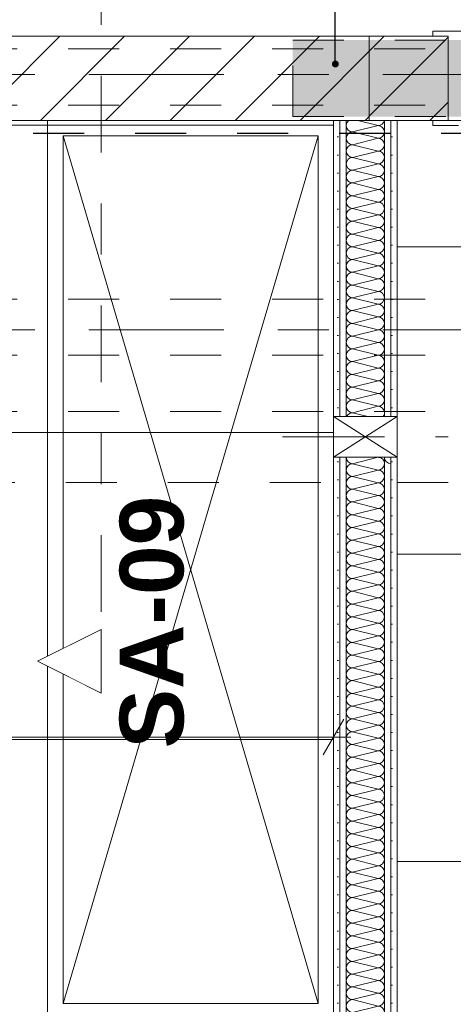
# Model space of a CAD drawing. Header units: metres. Extents: x -3.6 to 90.7, y -11.1 to 18.
# Tile 384 of 656: x 41.5 to 42.3, y 4 to 6. Entities that reach past the tile are written whole.
import ezdxf

# ---------------------------------------------------------------- set-up
doc = ezdxf.new("R2010")
doc.units = ezdxf.units.M
doc.header["$MEASUREMENT"] = 0
for name, pattern in [('Achse', [0.2, 0.1, -0.05, 0, -0.05]), ('Punktlinie eng', [0.0375, 0.0125, -0.025]), ('Schnittlinie', [0.3, 0.15, -0.075, 0, -0.075]), ('Strichlinie doppelt', [0.546806, 0.264583, -0.105833, 0.070556, -0.105833]), ('Strichlinie eng', [0.115, 0.075, -0.04]), ('Strichpunktlinie', [0.31, 0.2, -0.05, 0.01, -0.05]), ('Untersicht', [0.1, 0.075, -0.025]), ('Wipeout_Contour', [1, 0, -1])]:
    doc.linetypes.add(name, pattern=pattern)
for name, color, linetype in [('152 - Bemaßung_ Beschriftung.Ausbau', 7, 'Continuous'), ('203 - Marker.Schnitt - Ausbaudetail SA', 7, 'Continuous'), ('301 - Elemente.Linie', 7, 'Continuous'), ('451 - Universal.Achsen Raster', 7, 'Continuous'), ('605 - Struktur.Wand Innen', 7, 'Continuous'), ('608 - Struktur.Träger', 7, 'Continuous'), ('650 - Abdeckung.Fußboden Aufbau', 7, 'Continuous'), ('701 - Einrichtung.Möbel', 7, 'Continuous'), ('Neubau_152 - Bemaßung_ Beschriftung.Ausbau', 7, 'Continuous'), ('Neubau_302 - Elemente.Schraffur', 7, 'Continuous'), ('Neubau_606 - Struktur.Wand Innen Ausbau', 7, 'Continuous'), ('Neubau_615 - Struktur.Sturz', 7, 'Continuous'), ('Neubau_650 - Abdeckung.Fußboden Aufbau', 7, 'Continuous'), ('Neubau_653 - Abdeckung.TB Verkofferung', 7, 'Continuous')]:
    doc.layers.add(name, color=color, linetype=linetype)
doc.styles.add('ERSTELLTER_STIL_1', font='txt')
doc.styles.add('ERSTELLTER_STIL_2', font='txt')
doc.dimstyles.new('ERSTELLTER_STIL__1', dxfattribs={"dimtxt": 0.1, "dimasz": 0.0532, "dimexe": 0.18, "dimexo": 0.0625, "dimgap": 0, "dimtad": 1, "dimzin": 0, "dimdsep": 46, "dimtxsty": 'ERSTELLTER_STIL_2', "dimblk": 'ARROWHEAD_2', "dimblk1": 'ARROWHEAD_2', "dimblk2": 'ARROWHEAD_2', "dimcen": 0.09, "dimse1": 1, "dimse2": 1, "dimclrd": 7, "dimclre": 7, "dimclrt": 7, "dimazin": 0, "dimtfac": 1, "dimtdec": 4, "dimtmove": 0, "dimatfit": 3, "dimfxl": 1, "dimtolj": 1, "dimtzin": 0, "dimarcsym": 0})
doc.dimstyles.new('ERSTELLTER_STIL__3', dxfattribs={"dimtxt": 0.1, "dimasz": 0.0532, "dimexe": 0.18, "dimexo": 0.0625, "dimgap": 0, "dimtad": 1, "dimtih": 1, "dimtoh": 1, "dimzin": 0, "dimdsep": 46, "dimtxsty": 'ERSTELLTER_STIL_2', "dimblk": 'ARROWHEAD_2', "dimblk1": 'ARROWHEAD_2', "dimblk2": 'ARROWHEAD_2', "dimcen": 0.09, "dimse1": 1, "dimse2": 1, "dimclrd": 7, "dimclre": 7, "dimclrt": 7, "dimazin": 0, "dimtfac": 1, "dimtdec": 4, "dimtmove": 0, "dimatfit": 3, "dimfxl": 1, "dimtolj": 1, "dimtzin": 0, "dimarcsym": 0})
doc.dimstyles.new('ERSTELLTER_STIL__6', dxfattribs={"dimtxt": 0.18, "dimasz": 0.02736, "dimexe": 0.18, "dimexo": 0.0625, "dimgap": 0, "dimtad": 0, "dimtih": 1, "dimtoh": 1, "dimdec": 4, "dimzin": 0, "dimdsep": 46, "dimcen": 0.09, "dimadec": 0, "dimazin": 0, "dimtfac": 1, "dimtdec": 4, "dimtmove": 0, "dimatfit": 3, "dimldrblk": 'ARROWHEAD_11', "dimfxl": 1, "dimtolj": 1, "dimtzin": 0, "dimarcsym": 0})
pattern_1 = [(45, (0, 0), (-0.01767767, 0.01767767), [0, -0.025])]
pattern_2 = [(45, (0, 0), (-0.0636396, 0.0636396), [])]

# ---------------------------------------------------------------- blocks, each defined once
blk = doc.blocks.new('*X3')
at = {"layer": 'Neubau_606 - Struktur.Wand Innen Ausbau', "color": 7, "linetype": 'Continuous', "lineweight": 5}
for p, q in [((42.1874, 5.1), (42.1375, 5.0875)), ((42.1875, 5.075), (42.1375, 5.0875)), ((42.1875, 5.075), (42.1375, 5.0625)), ((42.1875, 5.05), (42.1375, 5.0625)), ((42.1875, 5.05), (42.1375, 5.0375)), ((42.1875, 5.025), (42.1375, 5.0375)), ((42.1875, 5.025), (42.1375, 5.0125)), ((42.1875, 5), (42.1375, 5.0125)), ((42.1875, 5), (42.1375, 4.9875)), ((42.1875, 4.975), (42.1375, 4.9875)), ((42.1875, 4.975), (42.1375, 4.9625)), ((42.1875, 4.95), (42.1375, 4.9625)), ((42.1875, 4.95), (42.1375, 4.9375)), ((42.1875, 4.925), (42.1375, 4.9375)), ((42.1875, 4.925), (42.1375, 4.9125)), ((42.1875, 4.9), (42.1375, 4.9125)), ((42.1875, 4.9), (42.1375, 4.8875)), ((42.1875, 4.875), (42.1375, 4.8875)), ((42.1875, 4.875), (42.1375, 4.8625)), ((42.1875, 4.85), (42.1375, 4.8625)), ((42.1875, 4.85), (42.1375, 4.8375)), ((42.1875, 4.825), (42.1375, 4.8375)), ((42.1875, 4.825), (42.1375, 4.8125)), ((42.1875, 4.8), (42.1375, 4.8125)), ((42.1875, 4.8), (42.1375, 4.7875)), ((42.1875, 4.775), (42.1375, 4.7875)), ((42.1875, 4.775), (42.1375, 4.7625)), ((42.1875, 4.75), (42.1375, 4.7625)), ((42.1875, 4.75), (42.1375, 4.7375)), ((42.1875, 4.725), (42.1375, 4.7375)), ((42.1875, 4.725), (42.1375, 4.7125)), ((42.1875, 4.7), (42.1375, 4.7125)), ((42.1875, 4.7), (42.1375, 4.6875)), ((42.1875, 4.675), (42.1375, 4.6875)), ((42.1875, 4.675), (42.1375, 4.6625)), ((42.1875, 4.65), (42.1375, 4.6625)), ((42.1875, 4.65), (42.1375, 4.6375)), ((42.1875, 4.625), (42.1375, 4.6375)), ((42.1875, 4.625), (42.1375, 4.6125)), ((42.1875, 4.6), (42.1375, 4.6125)), ((42.1875, 4.6), (42.1375, 4.5875)), ((42.1875, 4.575), (42.1375, 4.5875)), ((42.1875, 4.575), (42.1375, 4.5625)), ((42.1875, 4.55), (42.1375, 4.5625)), ((42.1875, 4.55), (42.1375, 4.5375)), ((42.1875, 4.525), (42.1375, 4.5375)), ((42.1875, 4.525), (42.1375, 4.5125)), ((42.1875, 4.5), (42.1375, 4.5125)), ((42.1875, 4.5), (42.1375, 4.4875)), ((42.1875, 4.475), (42.1375, 4.4875)), ((42.1875, 4.475), (42.1375, 4.4625)), ((42.1875, 4.45), (42.1375, 4.4625)), ((42.1875, 4.45), (42.1375, 4.4375)), ((42.1875, 4.425), (42.1375, 4.4375)), ((42.1875, 4.425), (42.1375, 4.4125)), ((42.1875, 4.4), (42.1375, 4.4125)), ((42.1875, 4.4), (42.1375, 4.3875)), ((42.1875, 4.375), (42.1375, 4.3875)), ((42.1875, 4.375), (42.1375, 4.3625)), ((42.1875, 4.35), (42.1375, 4.3625)), ((42.1875, 4.35), (42.1375, 4.3375)), ((42.1875, 4.325), (42.1375, 4.3375)), ((42.1875, 4.325), (42.1375, 4.3125)), ((42.1875, 4.3), (42.1375, 4.3125)), ((42.1875, 4.3), (42.1375, 4.2875)), ((42.1875, 4.275), (42.1375, 4.2875)), ((42.1875, 4.275), (42.1375, 4.2625)), ((42.1875, 4.25), (42.1375, 4.2625)), ((42.1875, 4.25), (42.1375, 4.2375)), ((42.1875, 4.225), (42.1375, 4.2375)), ((42.1875, 4.225), (42.1375, 4.2125)), ((42.1875, 4.2), (42.1375, 4.2125)), ((42.1875, 4.2), (42.1375, 4.1875)), ((42.1875, 4.175), (42.1375, 4.1875)), ((42.1875, 4.175), (42.1375, 4.1625)), ((42.1875, 4.15), (42.1375, 4.1625)), ((42.1875, 4.15), (42.1375, 4.1375)), ((42.1875, 4.125), (42.1375, 4.1375)), ((42.1875, 4.125), (42.1375, 4.1125)), ((42.1875, 4.1), (42.1375, 4.1125)), ((42.1875, 4.1), (42.1375, 4.0875)), ((42.1875, 4.075), (42.1375, 4.0875)), ((42.1875, 4.075), (42.1375, 4.0625)), ((42.1875, 4.05), (42.1375, 4.0625)), ((42.1875, 4.05), (42.1375, 4.0375)), ((42.1875, 4.025), (42.1375, 4.0375)), ((42.1875, 4.025), (42.1375, 4.0125)), ((42.1875, 4), (42.1375, 4.0125)), ((42.1875, 4), (42.1375, 3.9875)), ((42.1875, 3.975), (42.1375, 3.9875)), ((42.1875, 3.975), (42.1375, 3.9625)), ((42.1875, 3.95), (42.1375, 3.9625)), ((42.1875, 3.95), (42.1375, 3.9375)), ((42.1475, 3.935), (42.1375, 3.9375))]:
    blk.add_line(p, q, dxfattribs=at)
for centre, start, end in [((42.1375, 5.1), 180.0812, 270), ((42.1875, 5.0875), 0, 86.9465), ((42.2125, 5.1), 180.0814, 270), ((42.1375, 5.075), 90, 180), ((42.1375, 5.075), 180, 270), ((42.1875, 5.0875), 270, 0), ((42.1875, 5.0625), 0, 90), ((42.1375, 5.05), 90, 180), ((42.1875, 5.0625), 270, 0), ((42.1375, 5.05), 180, 270), ((42.1375, 5.025), 90, 180), ((42.1875, 5.0375), 0, 90), ((42.1875, 5.0375), 270, 0), ((42.1375, 5.025), 180, 270), ((42.1875, 5.0125), 0, 90), ((42.1375, 5), 90, 180), ((42.1375, 5), 180, 270), ((42.1875, 5.0125), 270, 0), ((42.1875, 4.9875), 0, 90), ((42.1375, 4.975), 90, 180), ((42.1875, 4.9875), 270, 0), ((42.1375, 4.975), 180, 270), ((42.1375, 4.95), 90, 180), ((42.1875, 4.9625), 0, 90), ((42.1875, 4.9625), 270, 0), ((42.1375, 4.95), 180, 270), ((42.1875, 4.9375), 0, 90), ((42.1375, 4.925), 90, 180), ((42.1375, 4.925), 180, 270), ((42.1875, 4.9375), 270, 0), ((42.1875, 4.9125), 0, 90), ((42.1375, 4.9), 90, 180), ((42.1375, 4.9), 180, 270), ((42.1875, 4.9125), 270, 0), ((42.1875, 4.8875), 0, 90), ((42.1375, 4.875), 90, 180), ((42.1875, 4.8875), 270, 0), ((42.1375, 4.875), 180, 270), ((42.1375, 4.85), 90, 180), ((42.1875, 4.8625), 0, 90), ((42.1875, 4.8625), 270, 0), ((42.1375, 4.85), 180, 270), ((42.1875, 4.8375), 0, 90), ((42.1375, 4.825), 90, 180), ((42.1375, 4.825), 180, 270), ((42.1875, 4.8375), 270, 0), ((42.1875, 4.8125), 0, 90), ((42.1375, 4.8), 90, 180), ((42.1875, 4.8125), 270, 0), ((42.1375, 4.8), 180, 270), ((42.1375, 4.775), 90, 180), ((42.1875, 4.7875), 0, 90), ((42.1875, 4.7875), 270, 0), ((42.1375, 4.775), 180, 270), ((42.1875, 4.7625), 0, 90), ((42.1375, 4.75), 90, 180), ((42.1375, 4.75), 180, 270), ((42.1875, 4.7625), 270, 0), ((42.1875, 4.7375), 0, 90), ((42.1375, 4.725), 90, 180), ((42.1875, 4.7375), 270, 0), ((42.1375, 4.725), 180, 270), ((42.1375, 4.7), 90, 180), ((42.1875, 4.7125), 0, 90), ((42.1875, 4.7125), 270, 0), ((42.1375, 4.7), 180, 270), ((42.1375, 4.675), 90, 180), ((42.1875, 4.6875), 0, 90), ((42.1875, 4.6875), 270, 0), ((42.1375, 4.675), 180, 270), ((42.1875, 4.6625), 0, 90), ((42.1375, 4.65), 90, 180), ((42.1375, 4.65), 180, 270), ((42.1875, 4.6625), 270, 0), ((42.1875, 4.6375), 0, 90), ((42.1375, 4.625), 90, 180), ((42.1875, 4.6375), 270, 0), ((42.1375, 4.625), 180, 270), ((42.1375, 4.6), 90, 180), ((42.1875, 4.6125), 0, 90), ((42.1875, 4.6125), 270, 0), ((42.1375, 4.6), 180, 270), ((42.1875, 4.5875), 0, 90), ((42.1375, 4.575), 90, 180), ((42.1375, 4.575), 180, 270), ((42.1875, 4.5875), 270, 0), ((42.1875, 4.5625), 0, 90), ((42.1375, 4.55), 90, 180), ((42.1875, 4.5625), 270, 0), ((42.1375, 4.55), 180, 270), ((42.1375, 4.525), 90, 180), ((42.1875, 4.5375), 0, 90), ((42.1875, 4.5375), 270, 0), ((42.1375, 4.525), 180, 270), ((42.1875, 4.5125), 0, 90), ((42.1375, 4.5), 90, 180), ((42.1375, 4.5), 180, 270), ((42.1875, 4.5125), 270, 0), ((42.1875, 4.4875), 0, 90), ((42.1375, 4.475), 90, 180), ((42.1875, 4.4875), 270, 0), ((42.1375, 4.475), 180, 270), ((42.1375, 4.45), 90, 180), ((42.1875, 4.4625), 0, 90), ((42.1875, 4.4625), 270, 0), ((42.1375, 4.45), 180, 270), ((42.1375, 4.425), 90, 180), ((42.1875, 4.4375), 0, 90), ((42.1875, 4.4375), 270, 0), ((42.1375, 4.425), 180, 270), ((42.1875, 4.4125), 0, 90), ((42.1375, 4.4), 90, 180), ((42.1375, 4.4), 180, 270), ((42.1875, 4.4125), 270, 0), ((42.1875, 4.3875), 0, 90), ((42.1375, 4.375), 90, 180), ((42.1875, 4.3875), 270, 0), ((42.1375, 4.375), 180, 270), ((42.1375, 4.35), 90, 180), ((42.1875, 4.3625), 0, 90), ((42.1875, 4.3625), 270, 0), ((42.1375, 4.35), 180, 270), ((42.1875, 4.3375), 0, 90), ((42.1375, 4.325), 90, 180), ((42.1375, 4.325), 180, 270), ((42.1875, 4.3375), 270, 0), ((42.1875, 4.3125), 0, 90), ((42.1375, 4.3), 90, 180), ((42.1875, 4.3125), 270, 0), ((42.1375, 4.3), 180, 270), ((42.1375, 4.275), 90, 180), ((42.1875, 4.2875), 0, 90), ((42.1875, 4.2875), 270, 0), ((42.1375, 4.275), 180, 270), ((42.1875, 4.2625), 0, 90), ((42.1375, 4.25), 90, 180), ((42.1375, 4.25), 180, 270), ((42.1875, 4.2625), 270, 0), ((42.1875, 4.2375), 0, 90), ((42.1375, 4.225), 90, 180), ((42.1375, 4.225), 180, 270), ((42.1875, 4.2375), 270, 0), ((42.1875, 4.2125), 0, 90), ((42.1375, 4.2), 90, 180), ((42.1875, 4.2125), 270, 0), ((42.1375, 4.2), 180, 270), ((42.1375, 4.175), 90, 180), ((42.1875, 4.1875), 0, 90), ((42.1875, 4.1875), 270, 0), ((42.1375, 4.175), 180, 270), ((42.1875, 4.1625), 0, 90), ((42.1375, 4.15), 90, 180), ((42.1375, 4.15), 180, 270), ((42.1875, 4.1625), 270, 0), ((42.1875, 4.1375), 0, 90), ((42.1375, 4.125), 90, 180), ((42.1875, 4.1375), 270, 0), ((42.1375, 4.125), 180, 270), ((42.1375, 4.1), 90, 180), ((42.1875, 4.1125), 0, 90), ((42.1875, 4.1125), 270, 0), ((42.1375, 4.1), 180, 270), ((42.1875, 4.0875), 0, 90), ((42.1375, 4.075), 90, 180), ((42.1375, 4.075), 180, 270), ((42.1875, 4.0875), 270, 0), ((42.1875, 4.0625), 0, 90), ((42.1375, 4.05), 90, 180), ((42.1875, 4.0625), 270, 0), ((42.1375, 4.05), 180, 270), ((42.1375, 4.025), 90, 180), ((42.1875, 4.0375), 0, 90), ((42.1875, 4.0375), 270, 0), ((42.1375, 4.025), 180, 270), ((42.1375, 4), 90, 180), ((42.1875, 4.0125), 0, 90), ((42.1875, 4.0125), 270, 0), ((42.1375, 4), 180, 270), ((42.1875, 3.9875), 0, 90), ((42.1375, 3.975), 90, 180), ((42.1375, 3.975), 180, 270), ((42.1875, 3.9875), 270, 0), ((42.1875, 3.9625), 0, 90), ((42.1375, 3.95), 90, 180), ((42.1875, 3.9625), 270, 0), ((42.1375, 3.95), 180, 270), ((42.1375, 3.925), 90, 126.8727), ((42.1875, 3.9375), 0, 90), ((42.1875, 3.9375), 348.4611, 0)]:
    blk.add_arc(centre, 0.0125, start, end, dxfattribs=at)
blk = doc.blocks.new('*X4')
at = {"layer": 'Neubau_606 - Struktur.Wand Innen Ausbau', "color": 7, "linetype": 'Continuous', "lineweight": 5}
for p, q in [((42.1875, 5.75), (42.1375, 5.7375)), ((42.1875, 5.75), (42.1475, 5.76)), ((42.1875, 5.725), (42.1375, 5.7375)), ((42.1875, 5.725), (42.1375, 5.7125)), ((42.1875, 5.7), (42.1375, 5.7125)), ((42.1875, 5.7), (42.1375, 5.6875)), ((42.1875, 5.675), (42.1375, 5.6875)), ((42.1875, 5.675), (42.1375, 5.6625)), ((42.1875, 5.65), (42.1375, 5.6625)), ((42.1875, 5.65), (42.1375, 5.6375)), ((42.1875, 5.625), (42.1375, 5.6375)), ((42.1875, 5.625), (42.1375, 5.6125)), ((42.1875, 5.6), (42.1375, 5.6125)), ((42.1875, 5.6), (42.1375, 5.5875)), ((42.1875, 5.575), (42.1375, 5.5875)), ((42.1875, 5.575), (42.1375, 5.5625)), ((42.1875, 5.55), (42.1375, 5.5625)), ((42.1875, 5.55), (42.1375, 5.5375)), ((42.1875, 5.525), (42.1375, 5.5375)), ((42.1875, 5.525), (42.1375, 5.5125)), ((42.1875, 5.5), (42.1375, 5.5125)), ((42.1875, 5.5), (42.1375, 5.4875)), ((42.1875, 5.475), (42.1375, 5.4875)), ((42.1875, 5.475), (42.1375, 5.4625)), ((42.1875, 5.45), (42.1375, 5.4625)), ((42.1875, 5.45), (42.1375, 5.4375)), ((42.1875, 5.425), (42.1375, 5.4375)), ((42.1875, 5.425), (42.1375, 5.4125)), ((42.1875, 5.4), (42.1375, 5.4125)), ((42.1875, 5.4), (42.1375, 5.3875)), ((42.1875, 5.375), (42.1375, 5.3875)), ((42.1875, 5.375), (42.1375, 5.3625)), ((42.1875, 5.35), (42.1375, 5.3625)), ((42.1875, 5.35), (42.1375, 5.3375)), ((42.1875, 5.325), (42.1375, 5.3375)), ((42.1875, 5.325), (42.1375, 5.3125)), ((42.1875, 5.3), (42.1375, 5.3125)), ((42.1875, 5.3), (42.1375, 5.2875)), ((42.1875, 5.275), (42.1375, 5.2875)), ((42.1875, 5.275), (42.1375, 5.2625)), ((42.1875, 5.25), (42.1375, 5.2625)), ((42.1875, 5.25), (42.1375, 5.2375)), ((42.1875, 5.225), (42.1375, 5.2375)), ((42.1875, 5.225), (42.1375, 5.2125)), ((42.1875, 5.2), (42.1375, 5.2125)), ((42.1875, 5.2), (42.1375, 5.1875)), ((42.1676, 5.18), (42.1375, 5.1875))]:
    blk.add_line(p, q, dxfattribs=at)
for centre, start, end in [((42.1375, 5.75), 126.8699, 180), ((42.1375, 5.75), 180, 270), ((42.1875, 5.7625), 270, 348.463), ((42.1875, 5.7375), 0, 90), ((42.1375, 5.725), 90, 180), ((42.1875, 5.7375), 270, 0), ((42.1375, 5.725), 180, 270), ((42.1375, 5.7), 90, 180), ((42.1875, 5.7125), 0, 90), ((42.1875, 5.7125), 270, 0), ((42.1375, 5.7), 180, 270), ((42.1875, 5.6875), 0, 90), ((42.1375, 5.675), 90, 180), ((42.1375, 5.675), 180, 270), ((42.1875, 5.6875), 270, 0), ((42.1875, 5.6625), 0, 90), ((42.1375, 5.65), 90, 180), ((42.1875, 5.6625), 270, 0), ((42.1375, 5.65), 180, 270), ((42.1375, 5.625), 90, 180), ((42.1875, 5.6375), 0, 90), ((42.1875, 5.6375), 270, 0), ((42.1375, 5.625), 180, 270), ((42.1875, 5.6125), 0, 90), ((42.1375, 5.6), 90, 180), ((42.1375, 5.6), 180, 270), ((42.1875, 5.6125), 270, 0), ((42.1875, 5.5875), 0, 90), ((42.1375, 5.575), 90, 180), ((42.1375, 5.575), 180, 270), ((42.1875, 5.5875), 270, 0), ((42.1875, 5.5625), 0, 90), ((42.1375, 5.55), 90, 180), ((42.1875, 5.5625), 270, 0), ((42.1375, 5.55), 180, 270), ((42.1375, 5.525), 90, 180), ((42.1875, 5.5375), 0, 90), ((42.1875, 5.5375), 270, 0), ((42.1375, 5.525), 180, 270), ((42.1875, 5.5125), 0, 90), ((42.1375, 5.5), 90, 180), ((42.1375, 5.5), 180, 270), ((42.1875, 5.5125), 270, 0), ((42.1875, 5.4875), 0, 90), ((42.1375, 5.475), 90, 180), ((42.1875, 5.4875), 270, 0), ((42.1375, 5.475), 180, 270), ((42.1375, 5.45), 90, 180), ((42.1875, 5.4625), 0, 90), ((42.1875, 5.4625), 270, 0), ((42.1375, 5.45), 180, 270), ((42.1875, 5.4375), 0, 90), ((42.1375, 5.425), 90, 180), ((42.1375, 5.425), 180, 270), ((42.1875, 5.4375), 270, 0), ((42.1875, 5.4125), 0, 90), ((42.1375, 5.4), 90, 180), ((42.1875, 5.4125), 270, 0), ((42.1375, 5.4), 180, 270), ((42.1375, 5.375), 90, 180), ((42.1875, 5.3875), 0, 90), ((42.1875, 5.3875), 270, 0), ((42.1375, 5.375), 180, 270), ((42.1875, 5.3625), 0, 90), ((42.1375, 5.35), 90, 180), ((42.1375, 5.35), 180, 270), ((42.1875, 5.3625), 270, 0), ((42.1875, 5.3375), 0, 90), ((42.1375, 5.325), 90, 180), ((42.1375, 5.325), 180, 270), ((42.1875, 5.3375), 270, 0), ((42.1875, 5.3125), 0, 90), ((42.1375, 5.3), 90, 180), ((42.1875, 5.3125), 270, 0), ((42.1375, 5.3), 180, 270), ((42.1375, 5.275), 90, 180), ((42.1875, 5.2875), 0, 90), ((42.1875, 5.2875), 270, 0), ((42.1375, 5.275), 180, 270), ((42.1875, 5.2625), 0, 90), ((42.1375, 5.25), 90, 180), ((42.1375, 5.25), 180, 270), ((42.1875, 5.2625), 270, 0), ((42.1875, 5.2375), 0, 90), ((42.1375, 5.225), 90, 180), ((42.1875, 5.2375), 270, 0), ((42.1375, 5.225), 180, 270), ((42.1375, 5.2), 90, 180), ((42.1875, 5.2125), 0, 90), ((42.1875, 5.2125), 270, 0), ((42.1375, 5.2), 180, 270), ((42.1875, 5.1875), 0, 90), ((42.1375, 5.175), 90, 156.5104), ((42.1875, 5.1875), 323.0283, 0)]:
    blk.add_arc(centre, 0.0125, start, end, dxfattribs=at)
blk = doc.blocks.new('ARROWHEAD_11')
at = {"color": 0, "linetype": 'Continuous', "lineweight": 0}
blk.add_line((0, 0), (-1, 0), dxfattribs=at)
at = {"color": 0, "linetype": 'Continuous', "lineweight": 0, "const_width": 0.25, "flags": 128}
blk.add_lwpolyline([(-0.125, 0, 1), (0.125, 0, 1)], format="xyb", close=True, dxfattribs=at)
blk = doc.blocks.new('*D581')
at = {"layer": '152 - Bemaßung_ Beschriftung.Ausbau', "color": 7, "linetype": 'Continuous', "lineweight": 5}
for p, q in [((41.3, 6.6804), (41.3, 6.7854)), ((42.325, 6.6804), (42.325, 6.7854)), ((41.3202, 6.7679), (41.2798, 6.6979)), ((42.3452, 6.7679), (42.3048, 6.6979)), ((41.3, 6.7329), (42.325, 6.7329))]:
    blk.add_line(p, q, dxfattribs=at)
at = {"layer": '152 - Bemaßung_ Beschriftung.Ausbau', "color": 7, "lineweight": 5, "insert": (41.6544, 6.7335), "char_height": 0.1, "attachment_point": 7, "style": 'ERSTELLTER_STIL_2'}
blk.add_mtext('\\A1;{\\pql;\\fArial|b0|i0|c0|p38;1,02\\fArial|b0|i0|c0|p38;\\A1{\\H.66x;\\S5^  ;}}', dxfattribs=at)
blk = doc.blocks.new('ARROWHEAD_2')
at = {"color": 0, "linetype": 'Continuous', "lineweight": 0}
for p, q in [((-0.378, -0.655), (0.378, 0.655)), ((0, 0), (-1, 0))]:
    blk.add_line(p, q, dxfattribs=at)
blk = doc.blocks.new('*D582')
at = {"layer": '152 - Bemaßung_ Beschriftung.Ausbau', "color": 7, "linetype": 'Continuous', "lineweight": 5}
for p, q in [((42.325, 6.6804), (42.325, 6.7854)), ((43.21, 6.6804), (43.21, 6.7854)), ((42.3452, 6.7679), (42.3048, 6.6979)), ((43.2302, 6.7679), (43.1898, 6.6979)), ((42.325, 6.7329), (43.21, 6.7329))]:
    blk.add_line(p, q, dxfattribs=at)
at = {"layer": '152 - Bemaßung_ Beschriftung.Ausbau', "color": 7, "lineweight": 5, "char_height": 0.1, "attachment_point": 7, "style": 'ERSTELLTER_STIL_2'}
for s, insert in [('\\A1;{\\pql;\\fArial|b0|i0|c0|p38;88\\fArial|b0|i0|c0|p38;\\A1{\\H.66x;\\S5^  ;}}', (42.6666, 6.7512)), ('\\A1;{\\pql;\\fArial|b0|i0|c0|p38;2,13\\fArial|b0|i0|c0|p38;\\A1{\\H.66x;\\S5^  ;}}', (42.6094, 6.5935))]:
    blk.add_mtext(s, dxfattribs=dict(at, insert=insert))
blk = doc.blocks.new('*D588')
at = {"layer": '152 - Bemaßung_ Beschriftung.Ausbau', "color": 7, "linetype": 'Continuous', "lineweight": 5}
for p, q in [((40.28, 6.9804), (40.28, 7.0854)), ((42.1, 6.9804), (42.1, 7.0854)), ((40.3002, 7.0679), (40.2598, 6.9979)), ((42.1202, 7.0679), (42.0798, 6.9979)), ((40.28, 7.0329), (42.1, 7.0329))]:
    blk.add_line(p, q, dxfattribs=at)
at = {"layer": '152 - Bemaßung_ Beschriftung.Ausbau', "color": 7, "lineweight": 5, "char_height": 0.1, "attachment_point": 7, "style": 'ERSTELLTER_STIL_2'}
for s, insert in [('\\A1;{\\pql;\\fArial|b0|i0|c0|p38;12\\fArial|b0|i0|c0|p38;\\A1{\\H.66x;\\S5^  ;}}', (41.8779, 7.0518)), ('\\A1;{\\pql;\\fArial|b0|i0|c0|p38;1,82}', (40.956, 7.0529))]:
    blk.add_mtext(s, dxfattribs=dict(at, insert=insert))
blk = doc.blocks.new('*D589')
at = {"layer": '152 - Bemaßung_ Beschriftung.Ausbau', "color": 7, "linetype": 'Continuous', "lineweight": 5}
for p, q in [((42.1, 6.9804), (42.1, 7.0854)), ((42.225, 6.9804), (42.225, 7.0854)), ((42.1202, 7.0679), (42.0798, 6.9979)), ((42.2452, 7.0679), (42.2048, 6.9979)), ((42.1, 7.0329), (42.225, 7.0329))]:
    blk.add_line(p, q, dxfattribs=at)
blk = doc.blocks.new('*D590')
at = {"layer": '152 - Bemaßung_ Beschriftung.Ausbau', "color": 7, "linetype": 'Continuous', "lineweight": 5}
for p, q in [((42.225, 6.9804), (42.225, 7.0854)), ((44.37, 6.9804), (44.37, 7.0854)), ((42.2452, 7.0679), (42.2048, 6.9979)), ((44.3902, 7.0679), (44.3498, 6.9979)), ((42.225, 7.0329), (44.37, 7.0329))]:
    blk.add_line(p, q, dxfattribs=at)
at = {"layer": '152 - Bemaßung_ Beschriftung.Ausbau', "color": 7, "lineweight": 5, "insert": (43.1394, 7.0335), "char_height": 0.1, "attachment_point": 7, "style": 'ERSTELLTER_STIL_2'}
blk.add_mtext('\\A1;{\\pql;\\fArial|b0|i0|c0|p38;2,14\\fArial|b0|i0|c0|p38;\\A1{\\H.66x;\\S5^  ;}}', dxfattribs=at)
blk = doc.blocks.new('*D633')
at = {"layer": '152 - Bemaßung_ Beschriftung.Ausbau', "color": 7, "linetype": 'Continuous', "lineweight": 5}
for p, q in [((40.9272, 5.76), (40.9272, 5.7942)), ((40.9622, 5.7398), (40.8922, 5.7802)), ((40.9797, 5.76), (40.8747, 5.76)), ((40.9272, 3.935), (40.9272, 5.76)), ((40.8922, 3.9552), (40.9622, 3.9148)), ((40.9797, 3.935), (40.8747, 3.935))]:
    blk.add_line(p, q, dxfattribs=at)
at = {"layer": '152 - Bemaßung_ Beschriftung.Ausbau', "color": 7, "lineweight": 5, "insert": (40.9266, 4.6894), "char_height": 0.1, "attachment_point": 7, "rotation": 90, "style": 'ERSTELLTER_STIL_2'}
blk.add_mtext('\\A1;{\\pql;\\fArial|b0|i0|c0|p38;1,82\\fArial|b0|i0|c0|p38;\\A1{\\H.66x;\\S5^  ;}}', dxfattribs=at)
blk = doc.blocks.new('*D635')
at = {"layer": '152 - Bemaßung_ Beschriftung.Ausbau', "color": 7, "linetype": 'Continuous', "lineweight": 5}
for p, q in [((40.38, 4.4994), (40.38, 4.6044)), ((42.1, 4.4994), (42.1, 4.6044)), ((40.4002, 4.5869), (40.3598, 4.5169)), ((42.0798, 4.5169), (42.1202, 4.5869)), ((40.38, 4.5519), (42.1, 4.5519)), ((42.1, 4.5519), (42.1342, 4.5519))]:
    blk.add_line(p, q, dxfattribs=at)
at = {"layer": '152 - Bemaßung_ Beschriftung.Ausbau', "color": 7, "lineweight": 5, "insert": (41.107, 4.5719), "char_height": 0.1, "attachment_point": 7, "style": 'ERSTELLTER_STIL_2'}
blk.add_mtext('\\A1;{\\pql;\\fArial|b0|i0|c0|p38;1,72}', dxfattribs=at)

msp = doc.modelspace()

# ---------------------------------------------------------------- hatches: boundary and pattern name
at = {"layer": 'Neubau_606 - Struktur.Wand Innen Ausbau', "linetype": 'Continuous', "lineweight": 0, "true_color": 0x000000}
h = msp.add_hatch(dxfattribs=at)
h.set_pattern_fill('Gips_0001', color=18, style=0, pattern_type=2)
h.set_pattern_definition(pattern_1)
h.paths.add_polyline_path([(42.1, 5.76), (42.1, 5.18), (42.1125, 5.18), (42.1125, 5.76)])
h = msp.add_hatch(dxfattribs=at)
h.set_pattern_fill('Gips_0001', color=18, style=0, pattern_type=2)
h.set_pattern_definition(pattern_1)
h.paths.add_polyline_path([(42.1125, 5.76), (42.1125, 5.18), (42.125, 5.18), (42.125, 5.76)])
h = msp.add_hatch(dxfattribs=at)
h.set_pattern_fill('Gips_0001', color=18, style=0, pattern_type=2)
h.set_pattern_definition(pattern_1)
h.paths.add_polyline_path([(42.2, 5.18), (42.2125, 5.18), (42.2125, 5.76), (42.2, 5.76)])
h = msp.add_hatch(dxfattribs=at)
h.set_pattern_fill('Gips_0001', color=18, style=0, pattern_type=2)
h.set_pattern_definition(pattern_1)
h.paths.add_polyline_path([(42.2125, 5.76), (42.2125, 5.18), (42.225, 5.18), (42.225, 5.76)])
h = msp.add_hatch(dxfattribs=at)
h.set_pattern_fill('Gips_0001', color=18, style=0, pattern_type=2)
h.set_pattern_definition(pattern_1)
h.paths.add_polyline_path([(42.1, 3.935), (42.1125, 3.935), (42.1125, 5.1), (42.1, 5.1)])
h = msp.add_hatch(dxfattribs=at)
h.set_pattern_fill('Gips_0001', color=18, style=0, pattern_type=2)
h.set_pattern_definition(pattern_1)
h.paths.add_polyline_path([(42.125, 5.1), (42.1125, 5.1), (42.1125, 3.935), (42.125, 3.935)])
h = msp.add_hatch(dxfattribs=at)
h.set_pattern_fill('Gips_0001', color=18, style=0, pattern_type=2)
h.set_pattern_definition(pattern_1)
h.paths.add_polyline_path([(42.2125, 5.1), (42.2, 5.1), (42.2, 3.935), (42.2125, 3.935)])
h = msp.add_hatch(dxfattribs=at)
h.set_pattern_fill('Gips_0001', color=18, style=0, pattern_type=2)
h.set_pattern_definition(pattern_1)
h.paths.add_polyline_path([(42.225, 5.1), (42.2125, 5.1), (42.2125, 3.935), (42.225, 3.935)])
at = {"layer": 'Neubau_650 - Abdeckung.Fußboden Aufbau', "linetype": 'Continuous', "lineweight": 13, "true_color": 0xafafaf}
h = msp.add_hatch(dxfattribs=at)
h.set_pattern_fill('Raster_60x60_Fuge_2mm_0001', color=253, style=0, pattern_type=2)
h.set_pattern_definition([(0, (42.61, 4.91), (0, 0.602), []), (90, (42.61, 4.91), (-0.602, 0), [])])
h.paths.add_polyline_path([(42.225, 3.935), (43.545, 3.935), (43.545, 4.06), (44.37, 4.06), (44.37, 5.76), (42.225, 5.76)])

# ---------------------------------------------------------------- linework, layer by layer
at = {"layer": '605 - Struktur.Wand Innen', "color": 1, "linetype": 'Continuous', "lineweight": 13}
for p, q in [((42.295, 5.935), (42.355, 5.935)), ((42.345, 5.75), (42.295, 5.75))]:
    msp.add_line(p, q, dxfattribs=at)
at = {"layer": '650 - Abdeckung.Fußboden Aufbau', "color": 7, "linetype": 'Continuous', "lineweight": 13, "flags": 128}
msp.add_lwpolyline([(38.855, 5.819), (38.855, 5.935), (39.97, 5.935), (39.97, 6.01), (40.29, 6.01), (40.29, 5.925), (40.415, 5.925), (40.415, 5.76), (41.3, 5.76), (41.3, 5.925), (42.325, 5.925), (42.325, 5.76), (43.21, 5.76), (43.21, 5.925), (45.905, 5.925), (45.905, 5.76), (46.79, 5.76), (46.79, 5.925), (47.17, 5.925), (47.17, 6.01), (47.49, 6.01), (47.49, 5.925), (48.66, 5.925), (48.66, 5.805)], dxfattribs=at)
at = {"layer": 'Neubau_606 - Struktur.Wand Innen Ausbau', "color": 1, "linetype": 'Continuous', "lineweight": 5}
for p, q in [((42.1125, 5.76), (42.1125, 5.18)), ((42.125, 5.76), (42.125, 5.18)), ((42.2, 5.18), (42.2, 5.76)), ((42.2125, 5.18), (42.2125, 5.76)), ((42.1125, 5.1), (42.1125, 3.935)), ((42.125, 5.1), (42.125, 3.935)), ((42.2, 3.935), (42.2, 5.1)), ((42.2125, 3.935), (42.2125, 5.1))]:
    msp.add_line(p, q, dxfattribs=at)
at = {"layer": 'Neubau_606 - Struktur.Wand Innen Ausbau', "color": 1, "linetype": 'Continuous', "lineweight": 9}
for p, q in [((42.1, 5.1), (42.225, 5.18)), ((42.1, 5.18), (42.225, 5.1))]:
    msp.add_line(p, q, dxfattribs=at)
at = {"layer": 'Neubau_606 - Struktur.Wand Innen Ausbau', "color": 1, "linetype": 'Continuous', "lineweight": 5, "flags": 128}
for points in [[(42.1, 5.76), (42.1, 5.18)], [(42.225, 5.76), (42.1, 5.76)], [(42.225, 5.18), (42.225, 5.76)], [(42.1, 5.1), (42.1, 3.935)], [(42.225, 3.935), (42.225, 5.1)]]:
    msp.add_lwpolyline(points, dxfattribs=at)
at = {"layer": 'Neubau_606 - Struktur.Wand Innen Ausbau', "color": 1, "linetype": 'Continuous', "lineweight": 9, "flags": 128}
for points in [[(42.1, 5.18), (42.1, 5.1)], [(42.1125, 5.18), (42.1, 5.18)], [(42.125, 5.18), (42.1125, 5.18)], [(42.2, 5.18), (42.125, 5.18)], [(42.2125, 5.18), (42.2, 5.18)], [(42.225, 5.18), (42.2125, 5.18)], [(42.225, 5.1), (42.225, 5.18)], [(42.1, 5.1), (42.1125, 5.1)], [(42.1125, 5.1), (42.125, 5.1)], [(42.125, 5.1), (42.2, 5.1)], [(42.2, 5.1), (42.2125, 5.1)], [(42.2125, 5.1), (42.225, 5.1)]]:
    msp.add_lwpolyline(points, dxfattribs=at)
at = {"layer": 'Neubau_650 - Abdeckung.Fußboden Aufbau', "color": 1, "linetype": 'Continuous', "lineweight": 13, "flags": 128}
msp.add_lwpolyline([(42.225, 3.935), (42.225, 5.76), (44.37, 5.76), (44.37, 4.06), (43.545, 4.06), (43.545, 3.935), (43.21, 3.935)], dxfattribs=at)
at = {"layer": 'Neubau_653 - Abdeckung.TB Verkofferung', "color": 1, "linetype": 'Untersicht', "lineweight": 9}
for p, q in [((40.375, 5.76), (42.1, 5.76)), ((42.1, 5.0505), (42.1, 5.76)), ((42.225, 5.76), (44.37, 5.76)), ((42.225, 5.0505), (42.225, 5.76)), ((42.225, 5.0505), (44.37, 5.0505))]:
    msp.add_line(p, q, dxfattribs=at)

# ---------------------------------------------------------------- block references
at = {"layer": 'Neubau_606 - Struktur.Wand Innen Ausbau', "color": 1, "lineweight": 13}
for name in ['*X4', '*X3']:
    msp.add_blockref(name, (0, 0), dxfattribs=at)

# ---------------------------------------------------------------- wipeouts: each hides what was drawn before it
at = {"color": 254, "linetype": 'Wipeout_Contour', "lineweight": 0, "ltscale": 168.466791}
msp.add_wipeout([(41.57, 5.73), (42.07, 5.73), (42.07, 4.03), (41.57, 4.03)], dxfattribs=at).dxf.layer = '701 - Einrichtung.Möbel'

# ---------------------------------------------------------------- next in the draw order: hatches: boundary and pattern name
at = {"layer": 'Neubau_650 - Abdeckung.Fußboden Aufbau', "linetype": 'Continuous', "lineweight": 13, "true_color": 0xafafaf}
h = msp.add_hatch(dxfattribs=at)
h.set_pattern_fill('Raster_60x60_Fuge_2mm_0001', color=253, style=0, pattern_type=2)
h.set_pattern_definition([(0, (40.9365, 5.1485), (0, 0.602), []), (90, (40.9365, 5.1485), (-0.602, 0), [])])
h.paths.add_polyline_path([(42.1, 3.935), (42.1, 5.76), (40.38, 5.76), (40.38, 3.935)])

# ---------------------------------------------------------------- next in the draw order: linework, layer by layer
at = {"layer": '301 - Elemente.Linie', "color": 1, "linetype": 'Strichlinie eng', "lineweight": 25, "flags": 128}
msp.add_lwpolyline([(40.3114, 5.7353), (47.17, 5.7353)], dxfattribs=at)
at = {"layer": '451 - Universal.Achsen Raster', "color": 160, "linetype": 'Strichlinie doppelt', "lineweight": 9, "true_color": 0x3232ff}
msp.add_line((64.935, 5.35), (-3.175, 5.35), dxfattribs=at)
at = {"layer": '608 - Struktur.Träger', "color": 7, "linetype": 'Untersicht', "lineweight": 13}
for p, q in [((0.38, 5.41), (61.88, 5.41)), ((0.38, 5.19), (61.88, 5.19))]:
    msp.add_line(p, q, dxfattribs=at)
at = {"layer": '608 - Struktur.Träger', "color": 7, "linetype": 'Achse', "lineweight": 9}
msp.add_line((0.38, 5.3), (61.88, 5.3), dxfattribs=at)
at = {"layer": '701 - Einrichtung.Möbel', "color": 7, "linetype": 'Continuous', "lineweight": 5}
for p, q in [((41.57, 4.03), (42.07, 5.73)), ((42.07, 4.03), (41.57, 5.73))]:
    msp.add_line(p, q, dxfattribs=at)
at = {"layer": '701 - Einrichtung.Möbel', "color": 7, "linetype": 'Continuous', "lineweight": 9, "flags": 128}
msp.add_lwpolyline([(41.57, 5.73), (42.07, 5.73), (42.07, 4.03), (41.57, 4.03)], close=True, dxfattribs=at)
at = {"layer": 'Neubau_606 - Struktur.Wand Innen Ausbau', "color": 1, "linetype": 'Strichpunktlinie', "lineweight": 5}
msp.add_line((42, 5.14), (42.325, 5.14), dxfattribs=at)
msp.add_line((42, 5.14), (42.325, 5.14), dxfattribs=at)
at = {"layer": 'Neubau_650 - Abdeckung.Fußboden Aufbau', "color": 1, "linetype": 'Continuous', "lineweight": 13, "flags": 128}
msp.add_lwpolyline([(42.1, 3.935), (40.38, 3.935), (40.38, 5.76), (42.1, 5.76)], close=True, dxfattribs=at)
at = {"layer": 'Neubau_653 - Abdeckung.TB Verkofferung', "color": 1, "linetype": 'Untersicht', "lineweight": 9}
msp.add_line((40.375, 5.0505), (42.1, 5.0505), dxfattribs=at)

# ---------------------------------------------------------------- next in the draw order: texts
at = {"layer": '203 - Marker.Schnitt - Ausbaudetail SA', "color": 7, "lineweight": 13, "insert": (41.8076, 5.0246), "char_height": 0.125, "attachment_point": 9, "rotation": 90, "style": 'ERSTELLTER_STIL_1'}
msp.add_mtext('\\A1;{\\pqr;\\pt0;\\fArial|b1|i0|c0|p38;SA-09}', dxfattribs=at)

# ---------------------------------------------------------------- next in the draw order: wipeouts: each hides what was drawn before it
at = {"color": 254, "linetype": 'Wipeout_Contour', "lineweight": 0, "ltscale": 168.883378}
msp.add_wipeout([(41.3, 5.76), (42.325, 5.76), (42.325, 5.925), (41.3, 5.925)], dxfattribs=at).dxf.layer = '605 - Struktur.Wand Innen'

# ---------------------------------------------------------------- next in the draw order: hatches: boundary and pattern name
at = {"layer": '605 - Struktur.Wand Innen', "linetype": 'Continuous', "lineweight": 0, "true_color": 0x000000}
h = msp.add_hatch(dxfattribs=at)
h.set_pattern_fill('MW_Ziegel_0001', color=18, style=0, pattern_type=2)
h.set_pattern_definition(pattern_2)
h.paths.add_polyline_path([(41.3, 5.76), (42.325, 5.76), (42.325, 5.925), (41.3, 5.925)])

# ---------------------------------------------------------------- next in the draw order: linework, layer by layer
at = {"layer": '203 - Marker.Schnitt - Ausbaudetail SA', "color": 7, "linetype": 'Schnittlinie', "lineweight": 13}
msp.add_line((41.6443, 6.2975), (41.6443, 4.763), dxfattribs=at)
at = {"layer": '605 - Struktur.Wand Innen', "color": 1, "linetype": 'Continuous', "lineweight": 13}
for p, q in [((42.295, 5.925), (42.295, 5.935)), ((42.325, 5.925), (42.295, 5.925)), ((42.325, 5.76), (42.325, 5.925)), ((42.295, 5.75), (42.295, 5.76)), ((42.295, 5.76), (42.325, 5.76))]:
    msp.add_line(p, q, dxfattribs=at)
at = {"layer": '605 - Struktur.Wand Innen', "color": 7, "linetype": 'Continuous', "lineweight": 18}
msp.add_line((42.325, 5.76), (42.325, 5.925), dxfattribs=at)
msp.add_line((42.325, 5.76), (42.325, 5.925), dxfattribs=at)
msp.add_line((42.325, 5.76), (42.325, 5.925), dxfattribs=at)
at = {"layer": '605 - Struktur.Wand Innen', "color": 7, "linetype": 'Continuous', "lineweight": 18, "flags": 128}
for points in [[(42.325, 5.925), (41.3, 5.925)], [(41.3, 5.76), (42.325, 5.76)]]:
    msp.add_lwpolyline(points, dxfattribs=at)
at = {"layer": 'Neubau_615 - Struktur.Sturz', "color": 1, "linetype": 'Punktlinie eng', "lineweight": 13}
msp.add_line((42.02, 5.7675), (42.02, 5.9175), dxfattribs=at)

# ---------------------------------------------------------------- next in the draw order: wipeouts: each hides what was drawn before it
at = {"color": 254, "linetype": 'Wipeout_Contour', "lineweight": 0, "ltscale": 125.110282}
msp.add_wipeout([(41.6443, 4.638), (41.6443, 4.763), (41.5193, 4.7005)], dxfattribs=at).dxf.layer = '203 - Marker.Schnitt - Ausbaudetail SA'
at = {"color": 254, "linetype": 'Wipeout_Contour', "lineweight": 0, "ltscale": 170.611336}
msp.add_wipeout([(42.17, 5.925), (42.325, 5.925), (42.325, 5.76), (42.17, 5.76)], dxfattribs=at).dxf.layer = 'Neubau_302 - Elemente.Schraffur'

# ---------------------------------------------------------------- next in the draw order: hatches: boundary and pattern name
at = {"layer": 'Neubau_302 - Elemente.Schraffur', "linetype": 'Continuous', "lineweight": 5}
h = msp.add_hatch(dxfattribs=at)
h.set_pattern_fill('MW_Ziegel_0001', style=0, pattern_type=2)
h.set_pattern_definition(pattern_2)
h.paths.add_polyline_path([(42.17, 5.925), (42.325, 5.925), (42.325, 5.76), (42.17, 5.76)])
at = {"layer": 'Neubau_615 - Struktur.Sturz', "linetype": 'Continuous', "lineweight": 0, "true_color": 0x3f0000}
msp.add_hatch(color=18, dxfattribs=at).paths.add_polyline_path([(42.02, 5.9175), (42.02, 5.7675), (43.36, 5.7675), (43.36, 5.9175)])

# ---------------------------------------------------------------- next in the draw order: linework, layer by layer
at = {"layer": '203 - Marker.Schnitt - Ausbaudetail SA', "color": 7, "linetype": 'Continuous', "lineweight": 13, "flags": 128}
msp.add_lwpolyline([(41.6443, 4.638), (41.6443, 4.763), (41.5193, 4.7005)], close=True, dxfattribs=at)
at = {"layer": '451 - Universal.Achsen Raster', "color": 160, "linetype": 'Strichlinie doppelt', "lineweight": 9, "true_color": 0x3232ff}
msp.add_line((64.935, 5.85), (-3.175, 5.85), dxfattribs=at)
at = {"layer": '608 - Struktur.Träger', "color": 7, "linetype": 'Achse', "lineweight": 9}
msp.add_line((0.38, 5.9), (61.88, 5.9), dxfattribs=at)
at = {"layer": '608 - Struktur.Träger', "color": 7, "linetype": 'Untersicht', "lineweight": 13}
msp.add_line((0.38, 5.79), (61.88, 5.79), dxfattribs=at)
at = {"layer": 'Neubau_302 - Elemente.Schraffur', "color": 1, "linetype": 'Continuous', "lineweight": 9, "flags": 128}
msp.add_lwpolyline([(42.17, 5.925), (42.325, 5.925), (42.325, 5.76), (42.17, 5.76)], close=True, dxfattribs=at)
at = {"layer": 'Neubau_615 - Struktur.Sturz', "color": 1, "linetype": 'Punktlinie eng', "lineweight": 13}
for p, q in [((42.02, 5.9175), (43.36, 5.9175)), ((42.02, 5.7675), (43.36, 5.7675))]:
    msp.add_line(p, q, dxfattribs=at)

# ---------------------------------------------------------------- next in the draw order: dimensions: what is measured, and where the dimension line sits
at = {"layer": '152 - Bemaßung_ Beschriftung.Ausbau', "color": 7, "linetype": 'Continuous', "lineweight": 5}
for base, p1, p2, picture, middle in [((42.1, 7.0329), (40.28, 6), (42.1, 5.76), '*D588', (41.0859, 7.1029)), ((44.369988, 7.032884), (42.224989, 5.76), (44.369988, 5.76), '*D590', (43.404359, 7.102884)), ((43.2099889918, 6.7328843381), (42.3249889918, 5.925), (43.2099889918, 5.925), '*D582', (42.8778552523, 6.8028843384)), ((42.32499, 6.73288), (41.3, 5.925), (42.32499, 5.925), '*D581', (41.91936, 6.80288)), ((42.2249889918, 7.0328843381), (42.0999889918, 5.76), (42.2249889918, 5.76), '*D589', (42.0891970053, 7.1028843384)), ((42.1, 4.5519), (40.38, 5.76), (42.1, 5.76), '*D635', (41.2368, 4.6219))]:
    dim = msp.add_linear_dim(base=base, p1=p1, p2=p2, dimstyle='ERSTELLTER_STIL__3', dxfattribs=at)
    dim.commit()
    dim.dimension.update_dxf_attribs({"geometry": picture, "text_midpoint": middle, "dimtype": 160})
dim = msp.add_linear_dim(base=(40.9272007, 5.76), p1=(42.324989, 3.9349995), p2=(42.324989, 5.76), angle=90, dimstyle='ERSTELLTER_STIL__1', dxfattribs=at)
dim.commit()
dim.dimension.update_dxf_attribs({"geometry": '*D633', "text_midpoint": (40.8572007, 4.9543702), "dimtype": 160, "text_rotation": 90})

# ---------------------------------------------------------------- next in the draw order: leaders
at = {"layer": 'Neubau_152 - Bemaßung_ Beschriftung.Ausbau', "color": 1, "linetype": 'Continuous', "lineweight": 13, "annotation_type": 0, "has_hookline": 1, "hookline_direction": 0, "text_width": 1.2306}
msp.add_leader([(42.1036, 5.8706), (42.1036, 6.4564), (42.1536, 6.4564)], dimstyle='ERSTELLTER_STIL__6', dxfattribs=at)

doc.saveas('drawing.dxf')
